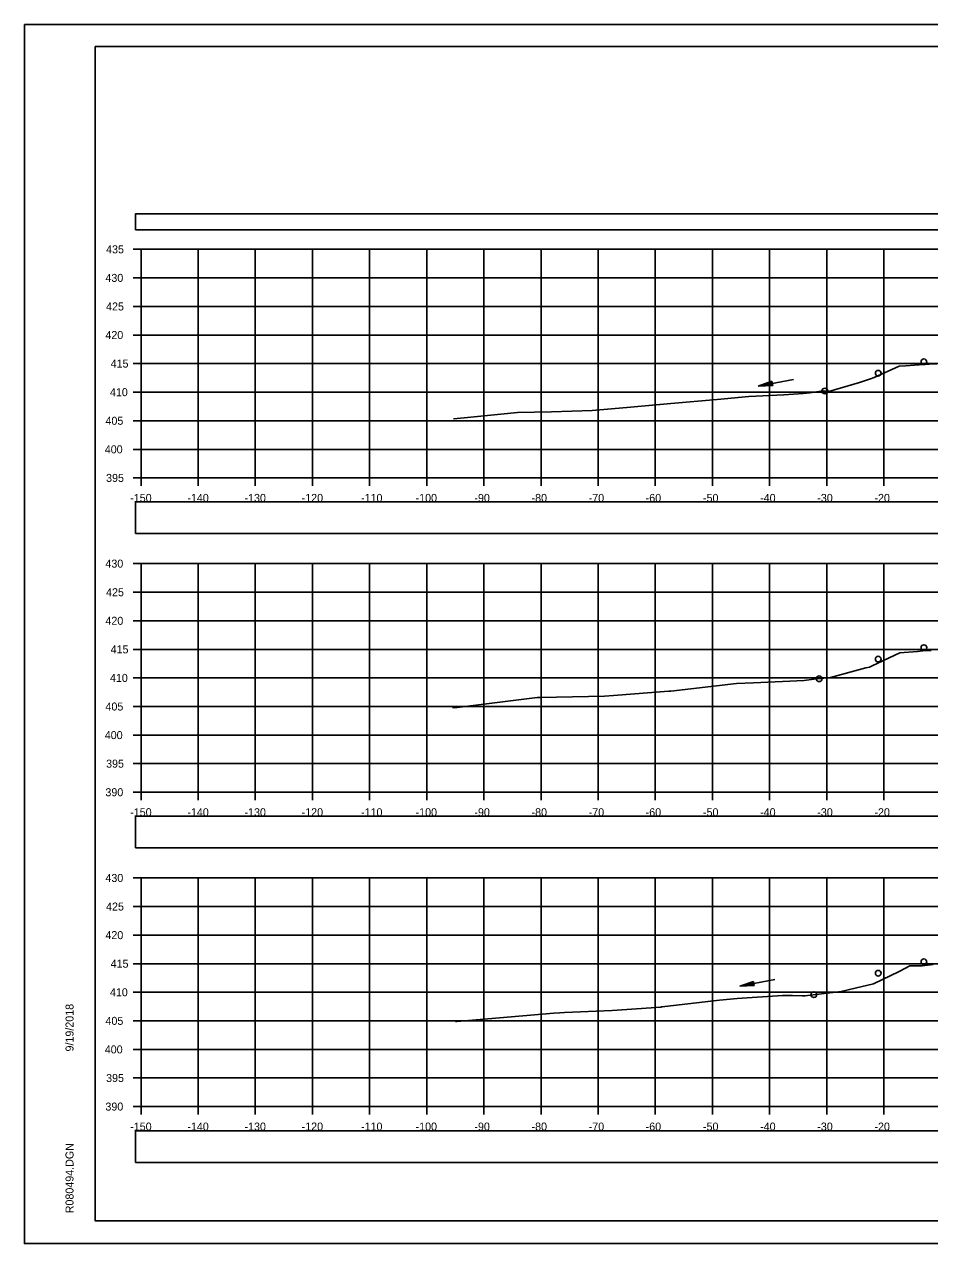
# Model space of a CAD drawing. Extents: x 1376273 to 1384221, y 378927 to 384592.
# Drawn here: x 1379220.7 to 1379379.1, y 379685.2 to 379898.5 of the extents above; entities that cross this region are included whole.
import ezdxf

# ---------------------------------------------------------------- set-up
doc = ezdxf.new("R2010")
doc.units = 0
for name, color, linetype in [('R_Axis', 7, 'Continuous'), ('R_Axis Annot', 7, 'Continuous'), ('R_Border', 7, 'Continuous'), ('R_Exist Surface', 7, 'Continuous'), ('R_Grid', 7, 'Continuous'), ('R_No Plot', 7, 'Continuous'), ('R_Water', 7, 'Continuous')]:
    doc.layers.add(name, color=color, linetype=linetype)

msp = doc.modelspace()

# ---------------------------------------------------------------- linework, layer by layer
at = {"layer": 'R_Axis'}
for p, q in [((1379239.75, 379859.14), (1379241.15, 379859.14)), ((1379241.15, 379819.14), (1379241.15, 379859.14)), ((1379239.75, 379854.14), (1379241.15, 379854.14)), ((1379239.75, 379849.14), (1379241.15, 379849.14)), ((1379239.75, 379844.14), (1379241.15, 379844.14)), ((1379239.75, 379839.14), (1379241.15, 379839.14)), ((1379239.75, 379834.14), (1379241.15, 379834.14)), ((1379239.75, 379829.14), (1379241.15, 379829.14)), ((1379239.75, 379824.14), (1379241.15, 379824.14)), ((1379239.75, 379819.14), (1379241.15, 379819.14)), ((1379241.15, 379819.14), (1379541.15, 379819.14)), ((1379241.15, 379817.74), (1379241.15, 379819.14)), ((1379251.15, 379817.74), (1379251.15, 379819.14)), ((1379261.15, 379817.74), (1379261.15, 379819.14)), ((1379271.15, 379817.74), (1379271.15, 379819.14)), ((1379281.15, 379817.74), (1379281.15, 379819.14)), ((1379291.15, 379817.74), (1379291.15, 379819.14)), ((1379301.15, 379817.74), (1379301.15, 379819.14)), ((1379311.15, 379817.74), (1379311.15, 379819.14)), ((1379321.15, 379817.74), (1379321.15, 379819.14)), ((1379331.15, 379817.74), (1379331.15, 379819.14)), ((1379341.15, 379817.74), (1379341.15, 379819.14)), ((1379351.15, 379817.74), (1379351.15, 379819.14)), ((1379361.15, 379817.74), (1379361.15, 379819.14)), ((1379371.15, 379817.74), (1379371.15, 379819.14)), ((1379239.75, 379804.14), (1379241.15, 379804.14)), ((1379241.15, 379764.14), (1379241.15, 379804.14)), ((1379239.75, 379799.14), (1379241.15, 379799.14)), ((1379239.75, 379794.14), (1379241.15, 379794.14)), ((1379239.75, 379789.14), (1379241.15, 379789.14)), ((1379239.75, 379784.14), (1379241.15, 379784.14)), ((1379239.75, 379779.14), (1379241.15, 379779.14)), ((1379239.75, 379774.14), (1379241.15, 379774.14)), ((1379239.75, 379769.14), (1379241.15, 379769.14)), ((1379239.75, 379764.14), (1379241.15, 379764.14)), ((1379241.15, 379764.14), (1379541.15, 379764.14)), ((1379241.15, 379762.74), (1379241.15, 379764.14)), ((1379251.15, 379762.74), (1379251.15, 379764.14)), ((1379261.15, 379762.74), (1379261.15, 379764.14)), ((1379271.15, 379762.74), (1379271.15, 379764.14)), ((1379281.15, 379762.74), (1379281.15, 379764.14)), ((1379291.15, 379762.74), (1379291.15, 379764.14)), ((1379301.15, 379762.74), (1379301.15, 379764.14)), ((1379311.15, 379762.74), (1379311.15, 379764.14)), ((1379321.15, 379762.74), (1379321.15, 379764.14)), ((1379331.15, 379762.74), (1379331.15, 379764.14)), ((1379341.15, 379762.74), (1379341.15, 379764.14)), ((1379351.15, 379762.74), (1379351.15, 379764.14)), ((1379361.15, 379762.74), (1379361.15, 379764.14)), ((1379371.15, 379762.74), (1379371.15, 379764.14)), ((1379239.75, 379749.14), (1379241.15, 379749.14)), ((1379241.15, 379709.14), (1379241.15, 379749.14)), ((1379239.75, 379744.14), (1379241.15, 379744.14)), ((1379239.75, 379739.14), (1379241.15, 379739.14)), ((1379239.75, 379734.14), (1379241.15, 379734.14)), ((1379239.75, 379729.14), (1379241.15, 379729.14)), ((1379239.75, 379724.14), (1379241.15, 379724.14)), ((1379239.75, 379719.14), (1379241.15, 379719.14)), ((1379239.75, 379714.14), (1379241.15, 379714.14)), ((1379239.75, 379709.14), (1379241.15, 379709.14)), ((1379241.15, 379709.14), (1379541.15, 379709.14)), ((1379241.15, 379707.74), (1379241.15, 379709.14)), ((1379251.15, 379707.74), (1379251.15, 379709.14)), ((1379261.15, 379707.74), (1379261.15, 379709.14)), ((1379271.15, 379707.74), (1379271.15, 379709.14)), ((1379281.15, 379707.74), (1379281.15, 379709.14)), ((1379291.15, 379707.74), (1379291.15, 379709.14)), ((1379301.15, 379707.74), (1379301.15, 379709.14)), ((1379311.15, 379707.74), (1379311.15, 379709.14)), ((1379321.15, 379707.74), (1379321.15, 379709.14)), ((1379331.15, 379707.74), (1379331.15, 379709.14)), ((1379341.15, 379707.74), (1379341.15, 379709.14)), ((1379351.15, 379707.74), (1379351.15, 379709.14)), ((1379361.15, 379707.74), (1379361.15, 379709.14)), ((1379371.15, 379707.74), (1379371.15, 379709.14))]:
    msp.add_line(p, q, dxfattribs=at)
at = {"layer": 'R_Axis Annot'}
for points in [[(1379240.17, 379862.52), (1379541.97, 379862.52), (1379541.97, 379865.33), (1379240.17, 379865.33)], [(1379240.17, 379809.42), (1379541.97, 379809.42), (1379541.97, 379814.94), (1379240.17, 379814.94)], [(1379240.17, 379754.42), (1379541.97, 379754.42), (1379541.97, 379759.94), (1379240.17, 379759.94)], [(1379240.17, 379699.37), (1379541.97, 379699.37), (1379541.97, 379704.89), (1379240.17, 379704.89)]]:
    msp.add_lwpolyline(points, close=True, dxfattribs=at)
at = {"layer": 'R_Border'}
for p, q in [((1379233.15, 379894.6), (1379549.33, 379894.6)), ((1379233.15, 379689.14), (1379233.15, 379894.6)), ((1379233.15, 379689.14), (1379233.15, 379689.14)), ((1379549.33, 379689.14), (1379233.15, 379689.14))]:
    msp.add_line(p, q, dxfattribs=at)
at = {"layer": 'R_Exist Surface'}
for points in [[(1379295.86, 379829.47), (1379297.67, 379829.64), (1379307.05, 379830.61), (1379312.98, 379830.69), (1379320.09, 379830.94), (1379326.16, 379831.47), (1379333.86, 379832.17), (1379341.96, 379832.86), (1379347.53, 379833.39), (1379353.65, 379833.7), (1379357, 379833.89), (1379358.21, 379834.01), (1379360.52, 379834.38), (1379361.5, 379834.27), (1379366.87, 379835.86), (1379368.83, 379836.45), (1379369.47, 379836.73), (1379373.84, 379838.69), (1379374.9, 379838.74), (1379376.53, 379838.84), (1379377.3, 379838.9), (1379379.07, 379839.04), (1379387.17, 379839.41)], [(1379295.68, 379778.99), (1379295.98, 379778.93), (1379310.49, 379780.69), (1379310.93, 379780.74), (1379311.07, 379780.74), (1379322.28, 379780.94), (1379323.83, 379781.08), (1379333.53, 379781.82), (1379333.86, 379781.85), (1379345.36, 379783.14), (1379348.3, 379783.29), (1379357.18, 379783.71), (1379358.87, 379783.9), (1379361.82, 379784.19), (1379368.01, 379785.88), (1379368.6, 379786.04), (1379369.12, 379786.28), (1379373.92, 379788.52), (1379373.95, 379788.53), (1379377.01, 379788.78), (1379377.95, 379788.86), (1379379.39, 379788.97)], [(1379296.21, 379724.02), (1379296.21, 379724.02), (1379296.21, 379724.02), (1379296.41, 379724.04), (1379313.36, 379725.48), (1379314.43, 379725.56), (1379315.27, 379725.58), (1379323.57, 379725.94), (1379332.11, 379726.56), (1379332.23, 379726.57), (1379332.33, 379726.58), (1379332.79, 379726.63), (1379342.39, 379727.77), (1379345.49, 379728.02), (1379353.39, 379728.59), (1379355.13, 379728.58), (1379356.85, 379728.51), (1379357.38, 379728.54), (1379357.79, 379728.59), (1379363.67, 379729.29), (1379366.14, 379729.88), (1379369.35, 379730.64), (1379373.83, 379732.79), (1379375.68, 379733.79), (1379376.96, 379733.75), (1379377.49, 379733.75), (1379377.86, 379733.79), (1379379.79, 379733.99)]]:
    msp.add_lwpolyline(points, dxfattribs=at)
at = {"layer": 'R_Grid'}
for p, q in [((1379241.15, 379859.14), (1379541.15, 379859.14)), ((1379241.15, 379819.14), (1379241.15, 379859.14)), ((1379251.15, 379819.14), (1379251.15, 379859.14)), ((1379261.15, 379819.14), (1379261.15, 379859.14)), ((1379271.15, 379819.14), (1379271.15, 379859.14)), ((1379281.15, 379819.14), (1379281.15, 379859.14)), ((1379291.15, 379819.14), (1379291.15, 379859.14)), ((1379301.15, 379819.14), (1379301.15, 379859.14)), ((1379311.15, 379819.14), (1379311.15, 379859.14)), ((1379321.15, 379819.14), (1379321.15, 379859.14)), ((1379331.15, 379819.14), (1379331.15, 379859.14)), ((1379341.15, 379819.14), (1379341.15, 379859.14)), ((1379351.15, 379819.14), (1379351.15, 379859.14)), ((1379361.15, 379819.14), (1379361.15, 379859.14)), ((1379371.15, 379819.14), (1379371.15, 379859.14)), ((1379241.15, 379854.14), (1379541.15, 379854.14)), ((1379241.15, 379849.14), (1379541.15, 379849.14)), ((1379241.15, 379844.14), (1379541.15, 379844.14)), ((1379241.15, 379839.14), (1379541.15, 379839.14)), ((1379241.15, 379834.14), (1379541.15, 379834.14)), ((1379241.15, 379829.14), (1379541.15, 379829.14)), ((1379241.15, 379824.14), (1379541.15, 379824.14)), ((1379241.15, 379819.14), (1379541.15, 379819.14)), ((1379241.15, 379804.14), (1379541.15, 379804.14)), ((1379241.15, 379764.14), (1379241.15, 379804.14)), ((1379251.15, 379764.14), (1379251.15, 379804.14)), ((1379261.15, 379764.14), (1379261.15, 379804.14)), ((1379271.15, 379764.14), (1379271.15, 379804.14)), ((1379281.15, 379764.14), (1379281.15, 379804.14)), ((1379291.15, 379764.14), (1379291.15, 379804.14)), ((1379301.15, 379764.14), (1379301.15, 379804.14)), ((1379311.15, 379764.14), (1379311.15, 379804.14)), ((1379321.15, 379764.14), (1379321.15, 379804.14)), ((1379331.15, 379764.14), (1379331.15, 379804.14)), ((1379341.15, 379764.14), (1379341.15, 379804.14)), ((1379351.15, 379764.14), (1379351.15, 379804.14)), ((1379361.15, 379764.14), (1379361.15, 379804.14)), ((1379371.15, 379764.14), (1379371.15, 379804.14)), ((1379241.15, 379799.14), (1379541.15, 379799.14)), ((1379241.15, 379794.14), (1379541.15, 379794.14)), ((1379241.15, 379789.14), (1379541.15, 379789.14)), ((1379241.15, 379784.14), (1379541.15, 379784.14)), ((1379241.15, 379779.14), (1379541.15, 379779.14)), ((1379241.15, 379774.14), (1379541.15, 379774.14)), ((1379241.15, 379769.14), (1379541.15, 379769.14)), ((1379241.15, 379764.14), (1379541.15, 379764.14)), ((1379241.15, 379749.14), (1379541.15, 379749.14)), ((1379241.15, 379709.14), (1379241.15, 379749.14)), ((1379251.15, 379709.14), (1379251.15, 379749.14)), ((1379261.15, 379709.14), (1379261.15, 379749.14)), ((1379271.15, 379709.14), (1379271.15, 379749.14)), ((1379281.15, 379709.14), (1379281.15, 379749.14)), ((1379291.15, 379709.14), (1379291.15, 379749.14)), ((1379301.15, 379709.14), (1379301.15, 379749.14)), ((1379311.15, 379709.14), (1379311.15, 379749.14)), ((1379321.15, 379709.14), (1379321.15, 379749.14)), ((1379331.15, 379709.14), (1379331.15, 379749.14)), ((1379341.15, 379709.14), (1379341.15, 379749.14)), ((1379351.15, 379709.14), (1379351.15, 379749.14)), ((1379361.15, 379709.14), (1379361.15, 379749.14)), ((1379371.15, 379709.14), (1379371.15, 379749.14)), ((1379241.15, 379744.14), (1379541.15, 379744.14)), ((1379241.15, 379739.14), (1379541.15, 379739.14)), ((1379241.15, 379734.14), (1379541.15, 379734.14)), ((1379241.15, 379729.14), (1379541.15, 379729.14)), ((1379241.15, 379724.14), (1379541.15, 379724.14)), ((1379241.15, 379719.14), (1379541.15, 379719.14)), ((1379241.15, 379714.14), (1379541.15, 379714.14)), ((1379241.15, 379709.14), (1379541.15, 379709.14))]:
    msp.add_line(p, q, dxfattribs=at)
at = {"layer": 'R_No Plot'}
for p, q in [((1379220.75, 379898.5), (1379554.08, 379898.5)), ((1379220.75, 379685.16), (1379554.08, 379685.16))]:
    msp.add_line(p, q, dxfattribs=at)
for points in [[(1379220.74, 379898.5), (1379554.08, 379898.5), (1379554.08, 379685.16), (1379220.74, 379685.16)], [(1379467.07, 379894.6), (1379467.07, 379884.72), (1379502.8, 379884.72), (1379502.8, 379881.8), (1379526, 379881.8), (1379526, 379857.47), (1379549.33, 379857.47), (1379549.33, 379689.14), (1379233.15, 379689.14), (1379233.15, 379894.6)]]:
    msp.add_lwpolyline(points, close=True, dxfattribs=at)
for centre in [(1379378.15, 379839.46), (1379370.15, 379837.46), (1379360.81, 379834.35), (1379370.15, 379787.44), (1379378.15, 379789.44), (1379359.81, 379783.99), (1379378.15, 379734.47), (1379370.15, 379732.47), (1379358.9, 379728.72)]:
    msp.add_circle(centre, 0.5, dxfattribs=at)
at = {"layer": 'R_Water'}
for p, q in [((1379355.31, 379836.37), (1379349.16, 379835.22)), ((1379351.55, 379836.05), (1379349.16, 379835.22)), ((1379351.69, 379835.31), (1379349.16, 379835.22)), ((1379351.56, 379835.99), (1379349.57, 379835.3)), ((1379351.68, 379835.37), (1379349.57, 379835.3)), ((1379351.58, 379835.92), (1379350, 379835.38)), ((1379351.67, 379835.44), (1379350, 379835.38)), ((1379351.59, 379835.86), (1379350.41, 379835.45)), ((1379351.66, 379835.5), (1379350.41, 379835.45)), ((1379351.6, 379835.8), (1379350.82, 379835.53)), ((1379351.64, 379835.56), (1379350.82, 379835.53)), ((1379351.61, 379835.74), (1379351.23, 379835.61)), ((1379351.63, 379835.62), (1379351.23, 379835.61)), ((1379351.69, 379835.31), (1379351.55, 379836.05)), ((1379352.08, 379731.36), (1379345.94, 379730.21)), ((1379348.33, 379731.04), (1379345.94, 379730.21)), ((1379348.47, 379730.3), (1379345.94, 379730.21)), ((1379348.34, 379730.98), (1379346.35, 379730.29)), ((1379348.45, 379730.36), (1379346.35, 379730.29)), ((1379348.35, 379730.92), (1379346.77, 379730.37)), ((1379348.44, 379730.43), (1379346.77, 379730.37)), ((1379348.36, 379730.85), (1379347.18, 379730.45)), ((1379348.43, 379730.49), (1379347.18, 379730.45)), ((1379348.37, 379730.79), (1379347.6, 379730.52)), ((1379348.42, 379730.55), (1379347.6, 379730.52)), ((1379348.39, 379730.73), (1379348.01, 379730.6)), ((1379348.41, 379730.61), (1379348.01, 379730.6)), ((1379348.47, 379730.3), (1379348.33, 379731.04))]:
    msp.add_line(p, q, dxfattribs=at)

# ---------------------------------------------------------------- texts
at = {"layer": 'R_Axis Annot'}
for s, p in [('435', (1379235.04, 379858.44)), ('430', (1379234.92, 379853.44)), ('425', (1379235.04, 379848.44)), ('420', (1379234.92, 379843.44)), ('415', (1379235.83, 379838.44)), ('410', (1379235.71, 379833.44)), ('405', (1379234.93, 379828.44)), ('400', (1379234.81, 379823.44)), ('395', (1379235.04, 379818.44)), ('-150', (1379239.26, 379814.94)), ('-140', (1379249.26, 379814.94)), ('-130', (1379259.26, 379814.94)), ('-120', (1379269.26, 379814.94)), ('-110', (1379279.65, 379814.94)), ('-100', (1379289.2, 379814.94)), ('-90', (1379299.49, 379814.94)), ('-80', (1379309.49, 379814.94)), ('-70', (1379319.49, 379814.94)), ('-60', (1379329.46, 379814.94)), ('-50', (1379339.49, 379814.94)), ('-40', (1379349.49, 379814.94)), ('-30', (1379359.49, 379814.94)), ('-20', (1379369.49, 379814.94)), ('430', (1379234.92, 379803.44)), ('425', (1379235.04, 379798.44)), ('420', (1379234.92, 379793.44)), ('415', (1379235.83, 379788.44)), ('410', (1379235.71, 379783.44)), ('405', (1379234.93, 379778.44)), ('400', (1379234.81, 379773.44)), ('395', (1379235.04, 379768.44)), ('390', (1379234.92, 379763.44)), ('-150', (1379239.26, 379759.94)), ('-140', (1379249.26, 379759.94)), ('-130', (1379259.26, 379759.94)), ('-120', (1379269.26, 379759.94)), ('-110', (1379279.65, 379759.94)), ('-100', (1379289.2, 379759.94)), ('-90', (1379299.49, 379759.94)), ('-80', (1379309.49, 379759.94)), ('-70', (1379319.49, 379759.94)), ('-60', (1379329.46, 379759.94)), ('-50', (1379339.49, 379759.94)), ('-40', (1379349.49, 379759.94)), ('-30', (1379359.49, 379759.94)), ('-20', (1379369.49, 379759.94)), ('430', (1379234.92, 379748.44)), ('425', (1379235.04, 379743.44)), ('420', (1379234.92, 379738.44)), ('415', (1379235.83, 379733.44)), ('410', (1379235.71, 379728.44)), ('405', (1379234.93, 379723.44)), ('400', (1379234.81, 379718.44)), ('395', (1379235.04, 379713.44)), ('390', (1379234.92, 379708.44)), ('-150', (1379239.26, 379704.94)), ('-140', (1379249.26, 379704.94)), ('-130', (1379259.26, 379704.94)), ('-120', (1379269.26, 379704.94)), ('-110', (1379279.65, 379704.94)), ('-100', (1379289.2, 379704.94)), ('-90', (1379299.49, 379704.94)), ('-80', (1379309.49, 379704.94)), ('-70', (1379319.49, 379704.94)), ('-60', (1379329.46, 379704.94)), ('-50', (1379339.49, 379704.94)), ('-40', (1379349.49, 379704.94)), ('-30', (1379359.49, 379704.94)), ('-20', (1379369.49, 379704.94))]:
    msp.add_text(s, height=1.4, dxfattribs=at).set_placement(p)
at = {"layer": 'R_Border'}
for s, p in [('9/19/2018', (1379229.34, 379718.78)), ('R080494.DGN', (1379229.34, 379690.47))]:
    msp.add_text(s, height=1.4, rotation=90, dxfattribs=at).set_placement(p)

doc.saveas('drawing.dxf')
